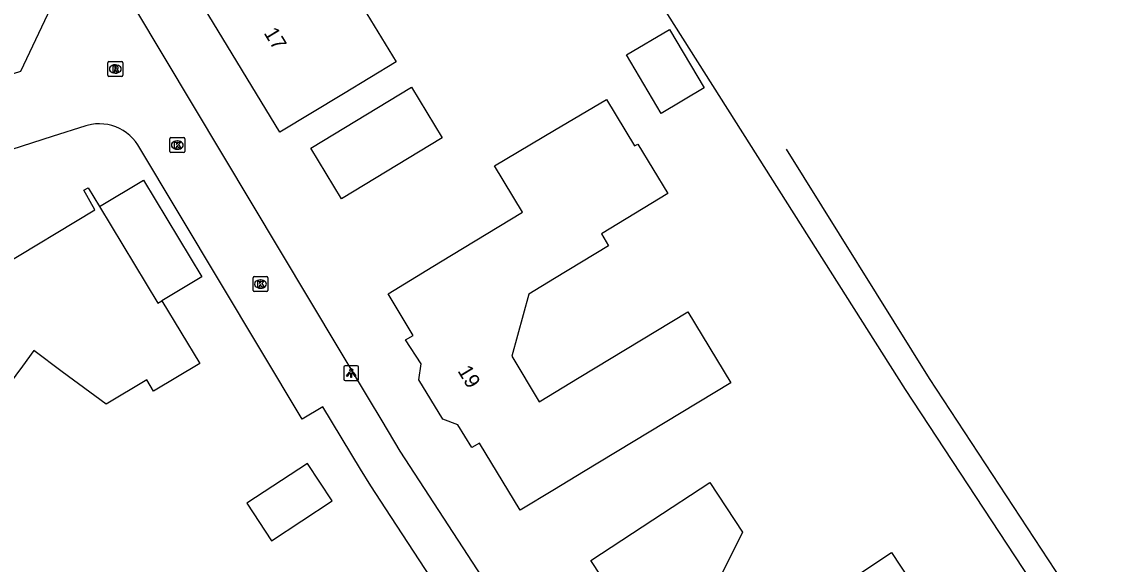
# Model space of a CAD drawing. Extents: x 163427 to 164190, y 380331 to 381641.
# Drawn here: x 163964.1 to 164037.6, y 381462.5 to 381499 of the extents above; entities that cross this region are included whole.
import ezdxf

# ---------------------------------------------------------------- set-up
doc = ezdxf.new("R2010")
doc.units = 0
for name, color, linetype in [('IMGEO_Kolk', 7, 'Continuous'), ('IMGEO_Lichtpunt', 7, 'Continuous'), ('IMGEO_Pand', 7, 'Continuous'), ('IMGEO_Pand_nummerreeks', 7, 'Continuous'), ('IMGEO_Rioolput', 7, 'Continuous'), ('IMGEO_Voetpad_open', 7, 'Continuous'), ('IMGEO_Waterloop', 7, 'Continuous')]:
    doc.layers.add(name, color=color, linetype=linetype)

msp = doc.modelspace()

# ---------------------------------------------------------------- linework, layer by layer
at = {"layer": 'IMGEO_Kolk'}
for p, q in [((163974.07, 381490.304), (163974.07, 381491.156)), ((163974.145, 381491.23), (163974.997, 381491.23)), ((163974.558, 381491.01), (163974.583, 381491.01)), ((163975.071, 381491.156), (163975.071, 381490.304)), ((163974.997, 381490.23), (163974.145, 381490.23)), ((163974.581, 381490.45), (163974.556, 381490.45)), ((163979.677, 381480.926), (163979.677, 381481.778)), ((163979.752, 381481.852), (163980.604, 381481.852)), ((163980.165, 381481.632), (163980.19, 381481.632)), ((163980.678, 381481.778), (163980.678, 381480.926)), ((163980.604, 381480.852), (163979.752, 381480.852)), ((163980.188, 381481.072), (163980.163, 381481.072))]:
    msp.add_line(p, q, dxfattribs=at)
for points in [[(163974.07, 381490.304), (163974.07, 381491.156)], [(163974.145, 381491.23), (163974.997, 381491.23)], [(163975.071, 381491.156), (163975.071, 381490.304)], [(163974.997, 381490.23), (163974.145, 381490.23)], [(163974.391, 381490.93), (163974.514, 381490.93), (163974.514, 381490.779), (163974.644, 381490.93), (163974.808, 381490.93), (163974.662, 381490.779), (163974.815, 381490.53), (163974.663, 381490.53), (163974.578, 381490.694), (163974.514, 381490.627), (163974.514, 381490.53), (163974.391, 381490.53), (163974.391, 381490.93)], [(163979.677, 381480.926), (163979.677, 381481.778)], [(163979.752, 381481.852), (163980.604, 381481.852)], [(163979.998, 381481.552), (163980.121, 381481.552), (163980.121, 381481.401), (163980.251, 381481.552), (163980.415, 381481.552), (163980.269, 381481.401), (163980.422, 381481.152), (163980.27, 381481.152), (163980.185, 381481.316), (163980.121, 381481.249), (163980.121, 381481.152), (163979.998, 381481.152), (163979.998, 381481.552)], [(163980.678, 381481.778), (163980.678, 381480.926)], [(163980.604, 381480.852), (163979.752, 381480.852)]]:
    msp.add_lwpolyline(points, dxfattribs=at)
for centre, start, end in [((163974.147, 381491.154), 91.55205, 178.44795), ((163974.147, 381491.154), 91.55205, 178.44795), ((163974.995, 381491.154), 1.55205, 88.44795), ((163974.995, 381491.154), 1.55205, 88.44795), ((163974.147, 381490.306), 181.55205, 268.44795), ((163974.147, 381490.306), 181.55205, 268.44795), ((163974.995, 381490.306), 271.55205, 358.44795), ((163974.995, 381490.306), 271.55205, 358.44795), ((163979.754, 381481.776), 91.55205, 178.44795), ((163979.754, 381481.776), 91.55205, 178.44795), ((163980.602, 381481.776), 1.55205, 88.44795), ((163980.602, 381481.776), 1.55205, 88.44795), ((163979.754, 381480.928), 181.55205, 268.44795), ((163979.754, 381480.928), 181.55205, 268.44795), ((163980.602, 381480.928), 271.55205, 358.44795), ((163980.602, 381480.928), 271.55205, 358.44795)]:
    msp.add_arc(centre, 0.0765, start, end, dxfattribs=at)
for centre, major_axis, ratio, start_param, end_param in [((163974.557, 381490.73), (-0.387, 0.002), 0.722429, 4.712389, 7.853982), ((163974.582, 381490.73), (-0.39, 0.002), 0.717154, 1.570796, 4.712389), ((163980.164, 381481.352), (-0.387, 0.002), 0.722429, 4.712389, 7.853982), ((163980.189, 381481.352), (-0.39, 0.002), 0.717154, 1.570796, 4.712389)]:
    msp.add_ellipse(centre, major_axis=major_axis, ratio=ratio, start_param=start_param, end_param=end_param, dxfattribs=at)
at = {"layer": 'IMGEO_Lichtpunt'}
for p, q in [((163985.796, 381475.75), (163985.796, 381474.943)), ((163985.796, 381475.75), (163985.796, 381474.943)), ((163986.698, 381475.845), (163985.89, 381475.845)), ((163986.698, 381475.845), (163985.89, 381475.845)), ((163986.792, 381474.943), (163986.792, 381475.75)), ((163986.792, 381474.943), (163986.792, 381475.75)), ((163985.89, 381474.849), (163986.698, 381474.849)), ((163985.89, 381474.849), (163986.698, 381474.849))]:
    msp.add_line(p, q, dxfattribs=at)
for points in [[(163986.17, 381475.414), (163986.209, 381475.386), (163986.021, 381475.124), (163985.983, 381475.151), (163986.17, 381475.414)], [(163986.272, 381475.366), (163986.319, 381475.366), (163986.319, 381475.044), (163986.272, 381475.044), (163986.272, 381475.366)], [(163986.382, 381475.386), (163986.42, 381475.413), (163986.607, 381475.151), (163986.568, 381475.123), (163986.382, 381475.386)]]:
    msp.add_lwpolyline(points, dxfattribs=at)
msp.add_circle((163986.295, 381475.548), 0.0994, dxfattribs=at)
for centre, start, end in [((163985.89, 381475.75), 90, 180), ((163985.89, 381475.75), 90, 180), ((163986.698, 381475.75), 0, 90), ((163986.698, 381475.75), 0, 90), ((163985.89, 381474.943), 180, 270), ((163985.89, 381474.943), 180, 270), ((163986.698, 381474.943), 270, 0), ((163986.698, 381474.943), 270, 360)]:
    msp.add_arc(centre, 0.0946, start, end, dxfattribs=at)
at = {"layer": 'IMGEO_Pand'}
for points in [[(163981.491, 381491.603), (163976.387, 381500), (163975.707, 381501.118), (163976.875, 381501.829), (163976.247, 381502.87), (163977.111, 381506.457), (163978.163, 381507.101), (163977.452, 381508.263), (163986.979, 381514.068), (163989.573, 381509.794), (163991.731, 381506.238), (163987.059, 381503.402), (163987.952, 381501.93), (163986.472, 381501.031), (163987.098, 381500), (163989.313, 381496.35), (163985.766, 381494.198), (163981.491, 381491.603)], [(164004.846, 381496.814), (164007.753, 381498.536), (164010.092, 381494.588), (164007.185, 381492.866), (164004.846, 381496.814)], [(163985.647, 381487.107), (163983.572, 381490.527), (163990.352, 381494.642), (163992.427, 381491.222), (163985.647, 381487.107)], [(164001.948, 381468.68), (164000, 381467.502), (163997.669, 381466.092), (163994.935, 381470.627), (163994.42, 381470.316), (163993.486, 381471.852), (163992.463, 381472.242), (163990.859, 381474.885), (163990.997, 381475.969), (163989.942, 381477.581), (163990.477, 381477.893), (163988.787, 381480.696), (163991.787, 381482.538), (163993.053, 381483.304), (163997.833, 381486.197), (163995.948, 381489.331), (164000, 381491.73), (164003.497, 381493.802), (164005.389, 381490.673), (164005.607, 381490.802), (164007.625, 381487.465), (164003.151, 381484.737), (164003.644, 381483.925), (164000, 381481.718), (163998.261, 381480.664), (163997.108, 381476.486), (163998.968, 381473.415), (164001.66, 381475.045), (164008.972, 381479.473), (164011.871, 381474.681), (164001.948, 381468.68)], [(163969.317, 381486.589), (163972.284, 381488.368), (163976.22, 381481.849), (163973.526, 381480.222)], [(163973.526, 381480.222), (163976.08, 381475.995), (163972.974, 381474.129), (163972.508, 381474.899), (163969.768, 381473.254), (163966.811, 381475.44), (163964.892, 381476.859), (163964.126, 381475.821), (163962.847, 381474.092), (163960.226, 381470.547), (163958.81, 381468.632), (163955.82, 381470.824), (163951.788, 381473.781), (163958.879, 381483.349), (163961.103, 381481.593), (163962.583, 381482.484), (163969.016, 381486.359), (163968.275, 381487.678), (163968.557, 381487.847), (163969.317, 381486.589)], [(163969.317, 381486.589), (163973.261, 381480.062), (163973.526, 381480.222)], [(163980.92, 381464.031), (163985.018, 381466.719), (163983.356, 381469.253), (163979.258, 381466.564), (163980.92, 381464.031)], [(164017.043, 381448.38), (164016.499, 381449.208), (164010.561, 381445.306), (164008.632, 381448.231), (164007.536, 381448.495), (164007.746, 381449.607), (164003.055, 381456.753), (164005.355, 381458.261), (164002.443, 381462.703), (164006.625, 381465.445), (164010.457, 381467.957), (164012.659, 381464.621), (164009.792, 381458.833), (164014.584, 381457.855), (164022.717, 381463.233), (164027.822, 381455.464), (164021.222, 381451.127), (164017.043, 381448.38)]]:
    msp.add_lwpolyline(points, dxfattribs=at)
at = {"layer": 'IMGEO_Rioolput'}
for p, q in [((163969.89, 381495.436), (163969.89, 381496.288)), ((163969.965, 381496.362), (163970.817, 381496.362)), ((163970.378, 381496.142), (163970.403, 381496.142)), ((163970.891, 381496.288), (163970.891, 381495.436)), ((163970.817, 381495.362), (163969.965, 381495.362)), ((163970.401, 381495.582), (163970.376, 381495.582))]:
    msp.add_line(p, q, dxfattribs=at)
for points in [[(163969.89, 381495.436), (163969.89, 381496.288)], [(163969.965, 381496.362), (163970.817, 381496.362)], [(163970.891, 381496.288), (163970.891, 381495.436)], [(163970.817, 381495.362), (163969.965, 381495.362)], [(163970.479, 381496.06), (163970.227, 381496.062), (163970.227, 381495.662)], [(163970.227, 381495.662), (163970.351, 381495.662), (163970.351, 381495.824), (163970.362, 381495.824)], [(163970.405, 381495.981), (163970.351, 381495.981), (163970.351, 381495.9)], [(163970.351, 381495.9), (163970.403, 381495.9)], [(163970.409, 381495.795), (163970.48, 381495.662), (163970.62, 381495.662), (163970.555, 381495.788)]]:
    msp.add_lwpolyline(points, dxfattribs=at)
for centre, radius, start, end in [((163969.967, 381496.286), 0.0765, 91.55205, 178.44795), ((163969.967, 381496.286), 0.0765, 91.55205, 178.44795), ((163970.815, 381496.286), 0.0765, 1.55205, 88.44795), ((163970.815, 381496.286), 0.0765, 1.55205, 88.44795), ((163969.967, 381495.438), 0.0765, 181.55205, 268.44795), ((163969.967, 381495.438), 0.0765, 181.55205, 268.44795), ((163970.361, 381495.771), 0.0533, 26.02933, 88.69889), ((163970.387, 381496.089), 0.19, 274.7715, 282.96867), ((163970.411, 381495.885), 0.0964, 77.00612, 93.18647), ((163970.425, 381495.942), 0.0378, 276.66336, 79.67722), ((163970.478, 381495.95), 0.109, 350.36119, 89.41601), ((163970.476, 381495.95), 0.112, 277.58423, 350.98172), ((163970.46, 381495.735), 0.108, 29.51342, 73.79051), ((163970.815, 381495.438), 0.0765, 271.55205, 358.44795), ((163970.815, 381495.438), 0.0765, 271.55205, 358.44795)]:
    msp.add_arc(centre, radius, start, end, dxfattribs=at)
for centre, major_axis, ratio, start_param, end_param in [((163970.377, 381495.862), (-0.387, 0.002), 0.722429, 4.712389, 7.853982), ((163970.402, 381495.862), (-0.39, 0.002), 0.717154, 1.570796, 4.712389)]:
    msp.add_ellipse(centre, major_axis=major_axis, ratio=ratio, start_param=start_param, end_param=end_param, dxfattribs=at)
at = {"layer": 'IMGEO_Voetpad_open'}
for points in [[(163956.341, 381493.279), (163964.025, 381495.72), (163966.052, 381500), (163973.423, 381515.564)], [(163975.975, 381514.421), (163970.31, 381502.298), (163971.683, 381500), (163987.428, 381473.648), (163988.35, 381472.13), (163989.559, 381470.087), (164000, 381454.069), (164003.788, 381448.257)], [(164000, 381448.773), (163988.623, 381466.189), (163987.625, 381467.735), (163986.92, 381468.857), (163984.386, 381473.071), (163982.99, 381472.248), (163971.917, 381490.743), (163971.755, 381490.97), (163971.573, 381491.181), (163971.373, 381491.376), (163971.156, 381491.552), (163970.925, 381491.707), (163970.68, 381491.842), (163970.425, 381491.954), (163970.16, 381492.043), (163969.889, 381492.108), (163969.613, 381492.148), (163969.334, 381492.163), (163969.055, 381492.154), (163968.779, 381492.12), (163968.506, 381492.061), (163968.401, 381492.031), (163966.142, 381491.311), (163958.654, 381488.897)]]:
    msp.add_lwpolyline(points, dxfattribs=at)
at = {"layer": 'IMGEO_Waterloop'}
for points in [[(163992.18, 381523.944), (164023.628, 381474.232), (164058.506, 381421.148), (164072.04, 381403.223), (164084.758, 381386.702), (164087.821, 381382.878), (164088.396, 381383.37)], [(164089.361, 381383.927), (164085.299, 381389.121), (164059.712, 381422.456), (164025.268, 381474.979), (164015.628, 381490.446)]]:
    msp.add_lwpolyline(points, dxfattribs=at)

# ---------------------------------------------------------------- texts
at = {"layer": 'IMGEO_Pand_nummerreeks'}
for s, rotation, p in [('17', 301.29468, (163980.37, 381498.298)), ('19', 301.25464, (163993.433, 381475.499))]:
    msp.add_text(s, height=1, rotation=rotation, dxfattribs=at).set_placement(p)

doc.saveas('drawing.dxf')
